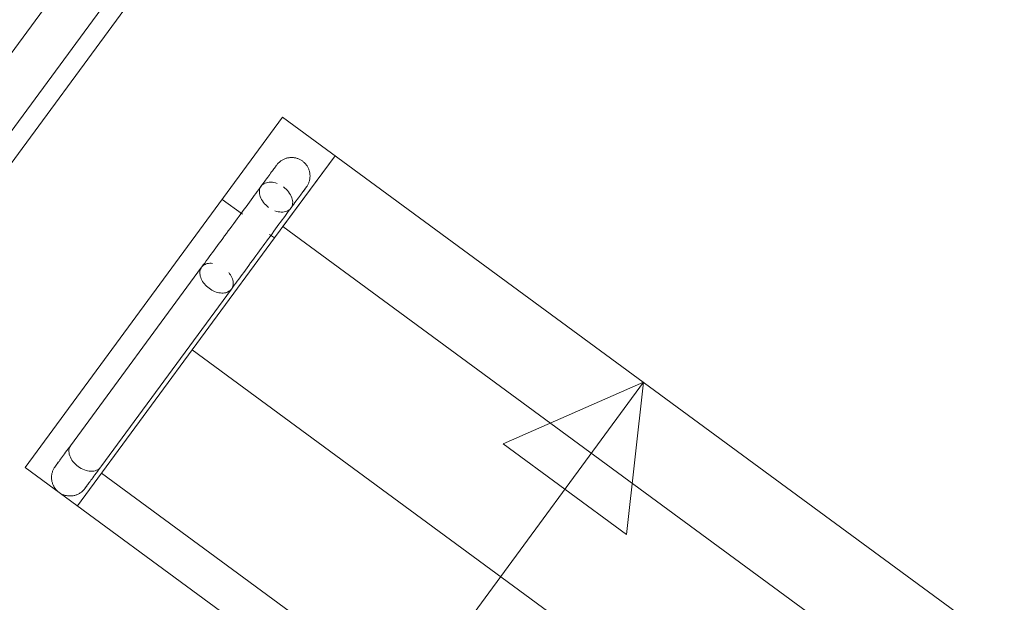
# Model space of a CAD drawing. Header units: metres. Extents: x 135583 to 135939, y 457896 to 458258.
# Tile 299 of 599: x 135798.888 to 135800.174, y 457931.471 to 457932.233. Entities that reach past the tile are written whole.
import ezdxf

# ---------------------------------------------------------------- set-up
doc = ezdxf.new("R2010")
doc.units = ezdxf.units.M
doc.linetypes.add('Hidden', pattern=[4, 2, -2])
doc.layers.add('NIEUWE INSTALLATIE', color=250, linetype='Continuous', lineweight=0)

msp = doc.modelspace()

# ---------------------------------------------------------------- linework, layer by layer
at = {"layer": 'NIEUWE INSTALLATIE'}
for p, q in [((135799.1251, 457932.5266), (135798.224, 457931.3001)), ((135798.2726, 457931.2644), (135799.1737, 457932.4909)), ((135799.0299, 457932.2533), (135797.0479, 457929.5555)), ((135799.2999, 457932.0549), (135799.2209, 457931.9474)), ((135799.2999, 457932.0549), (135799.2318, 457931.9622)), ((135799.1789, 457931.9783), (135799.1524, 457931.9978)), ((135799.2318, 457931.9622), (135800.0377, 457931.3702)), ((135799.2209, 457931.9474), (135799.2145, 457931.9521)), ((135799.2209, 457931.9474), (135798.9636, 457931.5972)), ((135799.1256, 457931.9092), (135798.9542, 457931.6759)), ((135799.1259, 457931.9096), (135799.1256, 457931.9092)), ((135798.9939, 457931.6483), (135799.1645, 457931.8806)), ((135799.1134, 457931.8011), (135799.9193, 457931.209)), ((135799.3979, 457931.3439), (135799.7028, 457931.7589)), ((135799.7028, 457931.7589), (135799.5197, 457931.6785)), ((135799.7028, 457931.7589), (135799.6809, 457931.5601)), ((135799.6809, 457931.5601), (135799.5197, 457931.6785)), ((135798.995, 457931.6399), (135799.8008, 457931.0478))]:
    msp.add_line(p, q, dxfattribs=at)
at = {"layer": 'NIEUWE INSTALLATIE', "linetype": 'Hidden'}
for p, q in [((135797.0968, 457929.5629), (135799.0581, 457932.2325)), ((135799.2314, 457932.1053), (135798.8951, 457931.6475)), ((135800.1743, 457931.4125), (135799.2314, 457932.1053)), ((135798.8951, 457931.6475), (135799.838, 457930.9548))]:
    msp.add_line(p, q, dxfattribs=at)
at = {"layer": 'NIEUWE INSTALLATIE', "flags": 128}
for points in [[(135799.2237, 457932.0427), (135799.2243, 457932.0434), (135799.2249, 457932.0442), (135799.2255, 457932.0449), (135799.2262, 457932.0456), (135799.2269, 457932.0462), (135799.2276, 457932.0469), (135799.2284, 457932.0475), (135799.2292, 457932.0481), (135799.23, 457932.0486), (135799.2308, 457932.0491), (135799.2316, 457932.0496), (135799.2325, 457932.05), (135799.2333, 457932.0504), (135799.2342, 457932.0508), (135799.2351, 457932.0512), (135799.2361, 457932.0515), (135799.237, 457932.0517), (135799.2379, 457932.0519), (135799.2389, 457932.0521), (135799.2398, 457932.0523), (135799.2408, 457932.0524), (135799.2418, 457932.0525), (135799.2427, 457932.0525), (135799.2437, 457932.0525), (135799.2446, 457932.0525), (135799.2456, 457932.0524), (135799.2466, 457932.0523), (135799.2475, 457932.0521), (135799.2485, 457932.0519), (135799.2494, 457932.0517), (135799.2503, 457932.0514), (135799.2513, 457932.0511), (135799.2522, 457932.0508), (135799.253, 457932.0504), (135799.2539, 457932.05), (135799.2548, 457932.0495), (135799.2556, 457932.049), (135799.2564, 457932.0485), (135799.2572, 457932.048), (135799.2574, 457932.0478)], [(135799.2237, 457932.0427), (135799.2236, 457932.0426), (135799.2235, 457932.0424), (135799.2232, 457932.0421), (135799.2229, 457932.0416), (135799.2225, 457932.0411), (135799.222, 457932.0404), (135799.2214, 457932.0395), (135799.2207, 457932.0386), (135799.2199, 457932.0375), (135799.219, 457932.0363), (135799.218, 457932.035), (135799.217, 457932.0336), (135799.2158, 457932.032), (135799.2146, 457932.0304), (135799.2133, 457932.0286), (135799.212, 457932.0267), (135799.2105, 457932.0247), (135799.209, 457932.0227), (135799.2074, 457932.0205), (135799.2057, 457932.0182), (135799.204, 457932.0159), (135799.2022, 457932.0134), (135799.2003, 457932.0109), (135799.1984, 457932.0083), (135799.1965, 457932.0056), (135799.1944, 457932.0029), (135799.1924, 457932.0001), (135799.1903, 457931.9972), (135799.1881, 457931.9943), (135799.1859, 457931.9913), (135799.1837, 457931.9882), (135799.1814, 457931.9852), (135799.1792, 457931.9821), (135799.1769, 457931.9789), (135799.1745, 457931.9758), (135799.1722, 457931.9726), (135799.1698, 457931.9694), (135799.1675, 457931.9662), (135799.1651, 457931.9629), (135799.1627, 457931.9597), (135799.1604, 457931.9565), (135799.158, 457931.9533), (135799.1557, 457931.9501), (135799.1533, 457931.9469), (135799.151, 457931.9438), (135799.1487, 457931.9406), (135799.1464, 457931.9376), (135799.1442, 457931.9345), (135799.142, 457931.9315), (135799.1398, 457931.9285), (135799.1377, 457931.9256), (135799.1356, 457931.9228), (135799.1336, 457931.92), (135799.1316, 457931.9173), (135799.1296, 457931.9146), (135799.1277, 457931.9121), (135799.1259, 457931.9096), (135799.1256, 457931.9092)], [(135799.2199, 457932.0375), (135799.2204, 457932.0382), (135799.2211, 457932.0392), (135799.2218, 457932.0401), (135799.2223, 457932.0408), (135799.2228, 457932.0414), (135799.2231, 457932.0419), (135799.2234, 457932.0423), (135799.2236, 457932.0425), (135799.2237, 457932.0427)], [(135799.2574, 457932.0478), (135799.2582, 457932.0472), (135799.2589, 457932.0466), (135799.2597, 457932.046), (135799.2603, 457932.0453), (135799.261, 457932.0446), (135799.2616, 457932.0439), (135799.2623, 457932.0431), (135799.2628, 457932.0423), (135799.2634, 457932.0415), (135799.2639, 457932.0407), (135799.2644, 457932.0399), (135799.2648, 457932.039), (135799.2652, 457932.0381), (135799.2656, 457932.0373), (135799.2659, 457932.0364), (135799.2662, 457932.0354), (135799.2665, 457932.0345), (135799.2667, 457932.0336), (135799.2669, 457932.0326), (135799.2671, 457932.0317), (135799.2672, 457932.0307), (135799.2672, 457932.0297), (135799.2673, 457932.0288), (135799.2673, 457932.0278), (135799.2672, 457932.0268), (135799.2672, 457932.0259), (135799.267, 457932.0249), (135799.2669, 457932.024), (135799.2667, 457932.023), (135799.2665, 457932.0221), (135799.2662, 457932.0212), (135799.2659, 457932.0202), (135799.2655, 457932.0193), (135799.2652, 457932.0185), (135799.2647, 457932.0176), (135799.2643, 457932.0167), (135799.2638, 457932.0159), (135799.2633, 457932.0151), (135799.2627, 457932.0143), (135799.2626, 457932.0141)], [(135799.1645, 457931.8806), (135799.1664, 457931.8831), (135799.1682, 457931.8856), (135799.1702, 457931.8883), (135799.1722, 457931.891), (135799.1742, 457931.8937), (135799.1763, 457931.8966), (135799.1784, 457931.8995), (135799.1806, 457931.9024), (135799.1828, 457931.9054), (135799.185, 457931.9085), (135799.1873, 457931.9115), (135799.1896, 457931.9147), (135799.1919, 457931.9178), (135799.1942, 457931.921), (135799.1966, 457931.9242), (135799.1989, 457931.9274), (135799.2013, 457931.9306), (135799.2036, 457931.9338), (135799.206, 457931.937), (135799.2084, 457931.9403), (135799.2107, 457931.9435), (135799.2131, 457931.9467), (135799.2154, 457931.9498), (135799.2177, 457931.953), (135799.22, 457931.9561), (135799.2223, 457931.9592), (135799.2245, 457931.9622), (135799.2267, 457931.9652), (135799.2288, 457931.9681), (135799.231, 457931.971), (135799.233, 457931.9738), (135799.2351, 457931.9766), (135799.237, 457931.9793), (135799.2389, 457931.9819), (135799.2408, 457931.9844), (135799.2426, 457931.9869), (135799.2444, 457931.9892), (135799.246, 457931.9915), (135799.2476, 457931.9937), (135799.2492, 457931.9958), (135799.2506, 457931.9978), (135799.252, 457931.9997), (135799.2533, 457932.0015), (135799.2546, 457932.0032), (135799.2557, 457932.0047), (135799.2568, 457932.0062), (135799.2578, 457932.0075), (135799.2587, 457932.0087), (135799.2595, 457932.0098), (135799.2602, 457932.0108), (135799.2608, 457932.0116), (135799.2613, 457932.0124), (135799.2618, 457932.013), (135799.2621, 457932.0134), (135799.2624, 457932.0138), (135799.2625, 457932.014), (135799.2626, 457932.0141)], [(135799.2626, 457932.0141), (135799.2625, 457932.014), (135799.2624, 457932.0138), (135799.2622, 457932.0135), (135799.2618, 457932.013), (135799.2614, 457932.0125), (135799.2609, 457932.0118), (135799.2603, 457932.0109), (135799.2596, 457932.01), (135799.2588, 457932.0089), (135799.2587, 457932.0087)], [(135798.9542, 457931.6759), (135798.9528, 457931.674), (135798.9511, 457931.6717), (135798.9495, 457931.6695), (135798.948, 457931.6674), (135798.9465, 457931.6654), (135798.9451, 457931.6635), (135798.9438, 457931.6617), (135798.9425, 457931.66), (135798.9413, 457931.6584), (135798.9403, 457931.6569), (135798.9393, 457931.6555), (135798.9384, 457931.6543), (135798.9375, 457931.6532), (135798.9368, 457931.6522), (135798.9362, 457931.6513), (135798.9356, 457931.6506), (135798.9351, 457931.6499), (135798.9348, 457931.6494), (135798.9345, 457931.6491), (135798.9343, 457931.6488), (135798.9342, 457931.6487)], [(135798.9342, 457931.6487), (135798.9343, 457931.6488), (135798.9344, 457931.649), (135798.9347, 457931.6493), (135798.935, 457931.6497), (135798.9354, 457931.6503), (135798.9359, 457931.651), (135798.9365, 457931.6518), (135798.9372, 457931.6528), (135798.938, 457931.6539), (135798.9383, 457931.6543)], [(135798.9382, 457931.6159), (135798.9379, 457931.6161), (135798.9372, 457931.6168), (135798.9365, 457931.6175), (135798.9358, 457931.6182), (135798.9352, 457931.6189), (135798.9346, 457931.6197), (135798.934, 457931.6204), (135798.9335, 457931.6212), (135798.933, 457931.622), (135798.9325, 457931.6229), (135798.932, 457931.6237), (135798.9316, 457931.6246), (135798.9312, 457931.6255), (135798.9309, 457931.6264), (135798.9306, 457931.6273), (135798.9303, 457931.6283), (135798.9301, 457931.6292), (135798.9299, 457931.6302), (135798.9298, 457931.6311), (135798.9297, 457931.6321), (135798.9296, 457931.633), (135798.9296, 457931.634), (135798.9296, 457931.635), (135798.9296, 457931.6359), (135798.9297, 457931.6369), (135798.9298, 457931.6378), (135798.93, 457931.6388), (135798.9301, 457931.6397), (135798.9304, 457931.6407), (135798.9306, 457931.6416), (135798.931, 457931.6425), (135798.9313, 457931.6434), (135798.9317, 457931.6443), (135798.9321, 457931.6452), (135798.9325, 457931.646), (135798.933, 457931.6469), (135798.9335, 457931.6477), (135798.9341, 457931.6485), (135798.9342, 457931.6487)], [(135798.9732, 457931.6201), (135798.9732, 457931.6202), (135798.9734, 457931.6204), (135798.9736, 457931.6207), (135798.9739, 457931.6211), (135798.9743, 457931.6217), (135798.9749, 457931.6224), (135798.9755, 457931.6232), (135798.9762, 457931.6242), (135798.977, 457931.6253), (135798.9778, 457931.6265), (135798.9788, 457931.6278), (135798.9799, 457931.6292), (135798.981, 457931.6308), (135798.9822, 457931.6324), (135798.9835, 457931.6342), (135798.9849, 457931.6361), (135798.9863, 457931.638), (135798.9879, 457931.6401), (135798.9895, 457931.6423), (135798.9911, 457931.6446), (135798.9929, 457931.6469), (135798.9935, 457931.6478)], [(135798.9732, 457931.6201), (135798.9726, 457931.6193), (135798.972, 457931.6186), (135798.9713, 457931.6179), (135798.9706, 457931.6172), (135798.9699, 457931.6165), (135798.9692, 457931.6159), (135798.9685, 457931.6153), (135798.9677, 457931.6147), (135798.9669, 457931.6142), (135798.9661, 457931.6137), (135798.9652, 457931.6132), (135798.9644, 457931.6127), (135798.9635, 457931.6123), (135798.9626, 457931.612), (135798.9617, 457931.6116), (135798.9608, 457931.6113), (135798.9598, 457931.6111), (135798.9589, 457931.6108), (135798.958, 457931.6106), (135798.957, 457931.6105), (135798.956, 457931.6104), (135798.9551, 457931.6103), (135798.9541, 457931.6103), (135798.9531, 457931.6103), (135798.9522, 457931.6103), (135798.9512, 457931.6104), (135798.9503, 457931.6105), (135798.9493, 457931.6107), (135798.9484, 457931.6109), (135798.9474, 457931.6111), (135798.9465, 457931.6114), (135798.9456, 457931.6117), (135798.9447, 457931.612), (135798.9438, 457931.6124), (135798.9429, 457931.6128), (135798.9421, 457931.6132), (135798.9412, 457931.6137), (135798.9406, 457931.6141)], [(135798.9769, 457931.6253), (135798.9763, 457931.6244), (135798.9756, 457931.6234), (135798.975, 457931.6225), (135798.9744, 457931.6218), (135798.974, 457931.6212), (135798.9736, 457931.6208), (135798.9734, 457931.6204), (135798.9732, 457931.6202), (135798.9732, 457931.6201)]]:
    msp.add_lwpolyline(points, dxfattribs=at)
at = {"layer": 'NIEUWE INSTALLATIE'}
for points in [[(135799.213, 457931.9874), (135799.2105, 457931.9893), (135799.2059, 457931.9937), (135799.2016, 457932.0014), (135799.2005, 457932.009), (135799.202, 457932.0132), (135799.2033, 457932.015)], [(135799.2422, 457931.9864), (135799.241, 457931.9846), (135799.2374, 457931.9819), (135799.2299, 457931.9808), (135799.224, 457931.9817), (135799.2212, 457931.9829)]]:
    msp.add_open_spline(points, degree=3, dxfattribs=at)
for points, knots in [([(135799.2033, 457932.015), (135799.2046, 457932.0167), (135799.2082, 457932.0195), (135799.2157, 457932.0206), (135799.2216, 457932.0197), (135799.2244, 457932.0184)], [0.5000136, 0.5000136, 0.5000136, 0.5000136, 0.625, 0.75, 0.875, 0.875, 0.875, 0.875]), ([(135799.2326, 457932.014), (135799.2351, 457932.0121), (135799.2397, 457932.0077), (135799.244, 457931.9999), (135799.2451, 457931.9923), (135799.2435, 457931.9881), (135799.2422, 457931.9864)], [0, 0, 0, 0, 0.125, 0.25, 0.375, 0.4999864, 0.4999864, 0.4999864, 0.4999864]), ([(135799.1353, 457931.8816), (135799.133, 457931.8833), (135799.1289, 457931.8871), (135799.1247, 457931.8939), (135799.1229, 457931.9008), (135799.1238, 457931.9069), (135799.1272, 457931.9116), (135799.1328, 457931.9143), (135799.1375, 457931.9145), (135799.14, 457931.9142)], [0, 0, 0, 0, 0.1111111, 0.2222222, 0.3333333, 0.4444444, 0.5555556, 0.6666667, 0.7768709, 0.7768709, 0.7768709, 0.7768709]), ([(135799.161, 457931.9023), (135799.1627, 457931.9002), (135799.1655, 457931.8958), (135799.1673, 457931.889), (135799.1664, 457931.8829), (135799.1629, 457931.8782), (135799.1573, 457931.8755), (135799.1502, 457931.8751), (135799.1425, 457931.8771), (135799.1376, 457931.8799), (135799.1353, 457931.8816)], [0.1141263, 0.1141263, 0.1141263, 0.1141263, 0.2222222, 0.3333333, 0.4444444, 0.5555556, 0.6666667, 0.7777778, 0.8888889, 1, 1, 1, 1]), ([(135798.9546, 457931.6764), (135798.9533, 457931.6747), (135798.9518, 457931.6705), (135798.9528, 457931.6628), (135798.9571, 457931.6551), (135798.9617, 457931.6507), (135798.9643, 457931.6488)], [0.5000136, 0.5000136, 0.5000136, 0.5000136, 0.625, 0.75, 0.875, 1, 1, 1, 1]), ([(135798.9643, 457931.6488), (135798.9668, 457931.6469), (135798.9724, 457931.6439), (135798.9811, 457931.6421), (135798.9887, 457931.6433), (135798.9922, 457931.6461), (135798.9935, 457931.6478)], [0, 0, 0, 0, 0.125, 0.25, 0.375, 0.4999864, 0.4999864, 0.4999864, 0.4999864])]:
    msp.add_open_spline(points, degree=3, knots=knots, dxfattribs=at)

doc.saveas('drawing.dxf')
